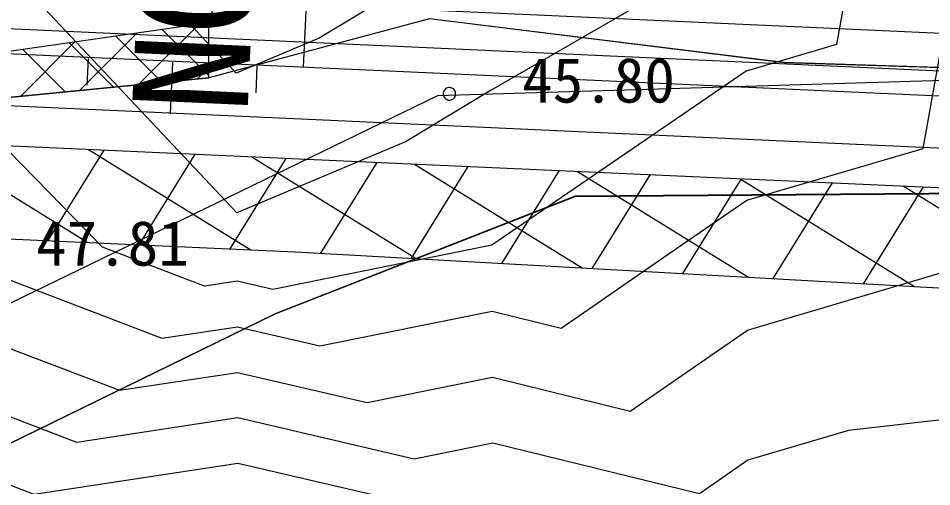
# Model space of a CAD drawing. Extents: x 42655 to 43811, y -141820 to -141156.
# Drawn here: x 43602.29 to 43620.52, y -141360.55 to -141351.2 of the extents above; entities that cross this region are included whole.
import ezdxf

# ---------------------------------------------------------------- set-up
doc = ezdxf.new("R2010")
doc.units = 0
for name, color, linetype in [('D-BMK-HTXT_1', 7, 'Continuous'), ('D-STR', 7, 'Continuous'), ('D-STR-STR4_1', 7, 'Continuous'), ('D-STR_1', 7, 'Continuous'), ('ZE_HICN', 7, 'Continuous'), ('ZE_LWCN', 7, 'Continuous'), ('地形', 7, 'Continuous'), ('現況水路ﾊｯﾁ', 7, 'Continuous')]:
    doc.layers.add(name, color=color, linetype=linetype)

msp = doc.modelspace()

# ---------------------------------------------------------------- linework, layer by layer
at = {"layer": 'D-BMK-HTXT_1'}
msp.add_line((43607.984, -141352.178), (43608.347, -141344.186), dxfattribs=at)
at = {"layer": 'D-STR'}
for p, q in [((43600.443, -141353.671), (43603.68, -141355.675)), ((43604, -141353.832), (43602.881, -141355.639)), ((43603.696, -141353.818), (43606.933, -141355.823)), ((43605.816, -141353.915), (43604.697, -141355.722)), ((43607.633, -141353.997), (43606.513, -141355.804)), ((43606.95, -141353.966), (43610.231, -141355.999)), ((43609.449, -141354.078), (43608.326, -141355.892)), ((43611.266, -141354.16), (43610.131, -141355.993)), ((43610.2, -141354.112), (43613.547, -141356.185)), ((43613.083, -141354.241), (43611.936, -141356.094)), ((43613.45, -141354.257), (43616.862, -141356.371)), ((43614.9, -141354.322), (43613.74, -141356.196)), ((43616.717, -141354.403), (43615.545, -141356.297)), ((43616.699, -141354.403), (43620.177, -141356.557)), ((43618.535, -141354.485), (43617.349, -141356.398)), ((43620.352, -141354.566), (43619.154, -141356.499)), ((43619.949, -141354.548), (43623.492, -141356.742))]:
    msp.add_line(p, q, dxfattribs=at)
for points in [[(43567.978, -141351.395), (43588.012, -141352.304), (43607.937, -141353.21), (43627.916, -141354.117), (43647.896, -141355.025)], [(43567.942, -141352.195), (43587.921, -141353.102), (43607.901, -141354.009), (43627.881, -141354.903), (43647.859, -141355.839)], [(43567.858, -141354.049), (43587.837, -141354.956), (43607.817, -141355.863), (43627.786, -141356.983), (43647.756, -141358.099)]]:
    msp.add_lwpolyline(points, dxfattribs=at)
at = {"layer": 'D-STR-STR4_1'}
for p, q in [((43603.687, -141352.001), (43603.663, -141352.535)), ((43605.372, -141352.077), (43605.325, -141353.109)), ((43607.056, -141352.154), (43607.032, -141352.688))]:
    msp.add_line(p, q, dxfattribs=at)
at = {"layer": 'D-STR_1'}
for points in [[(43647.999, -141352.744), (43439.683, -141343.284)], [(43647.965, -141353.493), (43439.649, -141344.033)], [(43647.943, -141353.993), (43439.627, -141344.533)]]:
    msp.add_lwpolyline(points, dxfattribs=at)
at = {"layer": 'ZE_HICN'}
for points in [[(43602.007, -141342.848), (43606.596, -141342.884), (43607.648, -141343.427), (43609.983, -141345.491), (43611.701, -141346.505), (43616.56, -141349.254), (43616.8, -141348.776), (43616.909, -141349.546), (43616.89, -141349.65), (43616.804, -141349.675), (43616.563, -141349.841), (43611.73, -141352.637), (43610.022, -141353.666), (43606.653, -141355.088), (43601.744, -141349.865)], [(43621.8, -141362.031), (43616.864, -141362.331), (43615.341, -141361.879), (43611.77, -141361), (43611.134, -141361.129), (43606.677, -141360.09), (43602.61, -141360.707), (43601.59, -141360.318), (43600.151, -141360.209), (43596.503, -141360.627), (43593.662, -141359.253), (43591.405, -141358.521), (43587.036, -141356.731), (43586.317, -141358.476), (43582.983, -141362.032), (43581.249, -141362.697), (43577.771, -141362.057), (43576.155, -141361.424)]]:
    msp.add_lwpolyline(points, dxfattribs=at)
at = {"layer": 'ZE_LWCN'}
for points in [[(43621.865, -141343.968), (43618.421, -141345.359), (43619.011, -141349.536), (43618.619, -141351.724), (43616.816, -141352.254), (43611.745, -141355.733), (43607.372, -141356.615), (43606.66, -141356.449), (43606.01, -141356.548), (43603.971, -141355.77), (43601.557, -141353.302), (43598.972, -141352.759), (43598.387, -141349.634), (43598.093, -141347.635), (43596.444, -141348.058), (43593.602, -141343.494), (43593.569, -141340.772), (43591.326, -141341.846), (43588.91, -141340.597), (43586.232, -141340.589), (43582.587, -141341.805), (43581.147, -141341.214), (43578.449, -141340.303), (43576.059, -141341.292)], [(43576.411, -141349.358), (43581.183, -141348.863), (43584.091, -141347.072), (43586.256, -141345.662), (43589.541, -141345.698), (43591.357, -141348.435), (43591.832, -141349.665), (43591.981, -141350.408), (43592.007, -141355.827), (43595.529, -141356.97), (43596.488, -141357.434), (43597.72, -141357.293), (43601.577, -141357.585), (43604.31, -141358.627), (43606.669, -141358.27), (43609.253, -141358.872), (43611.757, -141358.367), (43614.503, -141359.042), (43616.841, -141357.425), (43621.668, -141355.994)], [(43606.64, -141352.3), (43604.109, -141349.607), (43603.673, -141346.051), (43606.611, -141346.099), (43608.28, -141347.574), (43611.664, -141349.571), (43608.299, -141351.6), (43606.64, -141352.3)], [(43601.571, -141356.219), (43605.16, -141357.587), (43606.664, -141357.36), (43608.312, -141357.743), (43611.751, -141357.05), (43613.124, -141357.388), (43615.542, -141355.715), (43616.829, -141354.832), (43620.348, -141353.798), (43621.114, -141349.526)], [(43621.937, -141359.077), (43618.857, -141359.431), (43616.853, -141360.025), (43615.883, -141360.697), (43611.763, -141359.684), (43610.194, -141360), (43606.673, -141359.18), (43603.46, -141359.667), (43601.584, -141358.952)]]:
    msp.add_lwpolyline(points, dxfattribs=at)
at = {"layer": '地形'}
for p, q in [((43605.899, -141351.319), (43604.693, -141352.525)), ((43606.094, -141351.291), (43606.094, -141351.291)), ((43604.661, -141351.497), (43603.517, -141352.64)), ((43605.166, -141351.424), (43606.092, -141352.35)), ((43603.422, -141351.674), (43602.341, -141352.756)), ((43603.311, -141351.69), (43604.194, -141352.574)), ((43604.238, -141351.557), (43605.16, -141352.479)), ((43602.383, -141351.823), (43603.228, -141352.669)), ((43606.092, -141352.186), (43605.87, -141352.409))]:
    msp.add_line(p, q, dxfattribs=at)
for points in [[(43647.722, -141358.843), (43628.878, -141354.259), (43624.278, -141352.34), (43610.656, -141352.746), (43600.049, -141357.9), (43584.108, -141344.001), (43579.575, -141340.103), (43575.981, -141339.003), (43571.17, -141339.119), (43567.866, -141341.494), (43559.565, -141353.262), (43554.745, -141358.368), (43544.775, -141360.801), (43537.008, -141359.816), (43506.675, -141352.748), (43493.73, -141352.632), (43456.856, -141354.434), (43449.599, -141354.085), (43443.512, -141351.884), (43435.686, -141346.669), (43422.979, -141336.46), (43420.429, -141335.881), (43409.299, -141338.603)], [(43606.094, -141351.291), (43600.153, -141352.143), (43597.829, -141351.455), (43595.226, -141349.087), (43588.937, -141343.115)], [(43606.094, -141351.291), (43606.465, -141350.095), (43609.393, -141349.077), (43627.016, -141349.393), (43633.243, -141352.378), (43641.961, -141355.226), (43643.409, -141355.383)], [(43598.643, -141352.994), (43600.938, -141352.894), (43606.092, -141352.387), (43606.094, -141351.291)], [(43649.248, -141357.675), (43647.784, -141357.485), (43629.008, -141352.456), (43617.571, -141352.086), (43610.497, -141351.209), (43606.092, -141352.387)], [(43610.77, -141352.709), (43610.772, -141352.731), (43610.778, -141352.753), (43610.788, -141352.773), (43610.801, -141352.791), (43610.817, -141352.807), (43610.836, -141352.819), (43610.856, -141352.828), (43610.878, -141352.833), (43610.901, -141352.834), (43610.923, -141352.831), (43610.944, -141352.824), (43610.964, -141352.813), (43610.981, -141352.799), (43610.996, -141352.782), (43611.008, -141352.763), (43611.016, -141352.742), (43611.02, -141352.72), (43611.02, -141352.698), (43611.016, -141352.676), (43611.008, -141352.655), (43610.996, -141352.635), (43610.981, -141352.619), (43610.964, -141352.605), (43610.944, -141352.594), (43610.923, -141352.587), (43610.901, -141352.584), (43610.878, -141352.585), (43610.856, -141352.59), (43610.836, -141352.599), (43610.817, -141352.611), (43610.801, -141352.627), (43610.788, -141352.645), (43610.778, -141352.665), (43610.772, -141352.687), (43610.77, -141352.709)], [(43649.216, -141360.472), (43638.058, -141358.492), (43622.224, -141354.688), (43613.402, -141354.754), (43607.418, -141357.099), (43601.177, -141360.146), (43598.526, -141360.287)]]:
    msp.add_lwpolyline(points, dxfattribs=at)
at = {"layer": '現況水路ﾊｯﾁ'}
for points in [[(43629.011, -141352.459), (43617.574, -141352.089), (43610.5, -141351.212), (43606.095, -141352.39), (43600.941, -141352.896), (43598.535, -141353.001), (43598.256, -141353.553), (43596.357, -141352.594), (43591.891, -141348.612), (43588.477, -141345.46), (43586.177, -141343.458), (43580.911, -141339.66), (43580.459, -141339.317), (43579.99, -141338.998), (43579.505, -141338.705), (43579.005, -141338.437), (43578.492, -141338.195), (43577.967, -141337.981), (43577.431, -141337.795), (43576.887, -141337.637), (43576.335, -141337.507)], [(43576.639, -141340.867), (43577.129, -141341.012), (43577.612, -141341.183), (43578.085, -141341.378), (43578.547, -141341.598), (43578.997, -141341.842), (43579.434, -141342.109), (43583.188, -141345.484), (43582.235, -141346.208), (43586.916, -141351.437), (43593.547, -141356.69), (43593.976, -141356.372), (43598.529, -141360.29), (43601.18, -141360.149), (43607.42, -141357.102), (43613.405, -141354.757), (43622.227, -141354.691)]]:
    msp.add_lwpolyline(points, dxfattribs=at)

# ---------------------------------------------------------------- texts
at = {"layer": 'D-BMK-HTXT_1'}
msp.add_text('NO.24', height=2.3065, rotation=87.3991, dxfattribs=at).set_placement((43606.865, -141353.128))
at = {"layer": '地形'}
for s, p in [('45.80', (43612.347, -141352.884)), ('47.81', (43602.647, -141356.139))]:
    msp.add_text(s, height=0.8962, dxfattribs=at).set_placement(p)

doc.saveas('drawing.dxf')
